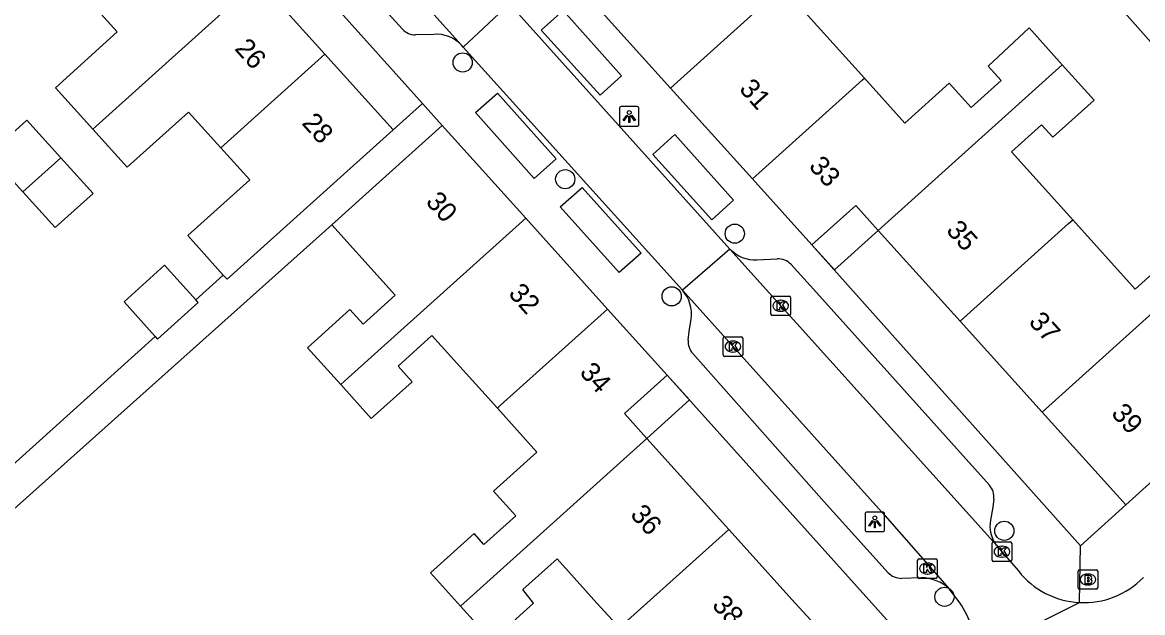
# Model space of a CAD drawing. Extents: x 158352 to 159489, y 383828 to 384597.
# Drawn here: x 159096.2 to 159153.3, y 384249.5 to 384279.6 of the extents above; entities that cross this region are included whole.
import ezdxf

# ---------------------------------------------------------------- set-up
doc = ezdxf.new("R2010")
doc.units = 0
for name, color, linetype in [('IMGEO_Boom', 7, 'Continuous'), ('IMGEO_Brandkraan', 7, 'Continuous'), ('IMGEO_Kolk', 7, 'Continuous'), ('IMGEO_Lichtpunt', 7, 'Continuous'), ('IMGEO_Pand', 7, 'Continuous'), ('IMGEO_Pand_nummerreeks', 7, 'Continuous'), ('IMGEO_Pand_overbouw', 7, 'Continuous'), ('IMGEO_Rijbaan_lokaal_open', 7, 'Continuous'), ('IMGEO_Voetpad_open', 7, 'Continuous')]:
    doc.layers.add(name, color=color, linetype=linetype)

msp = doc.modelspace()

# ---------------------------------------------------------------- linework, layer by layer
at = {"layer": 'IMGEO_Boom'}
for centre in [(159118.635, 384277.572), (159123.865, 384271.619), (159132.508, 384268.84), (159129.29, 384265.645), (159146.249, 384253.686), (159143.198, 384250.319)]:
    msp.add_circle(centre, 0.489, dxfattribs=at)
at = {"layer": 'IMGEO_Brandkraan'}
for p, q in [((159150.009, 384250.775), (159150.009, 384251.627)), ((159150.084, 384251.701), (159150.936, 384251.701)), ((159151.01, 384251.627), (159151.01, 384250.775)), ((159150.497, 384251.481), (159150.522, 384251.481)), ((159150.936, 384250.701), (159150.084, 384250.701)), ((159150.52, 384250.921), (159150.495, 384250.921))]:
    msp.add_line(p, q, dxfattribs=at)
for points in [[(159150.009, 384250.775), (159150.009, 384251.627)], [(159150.084, 384251.701), (159150.936, 384251.701)], [(159151.01, 384251.627), (159151.01, 384250.775)], [(159150.357, 384251.401), (159150.357, 384251.001), (159150.57, 384251.001)], [(159150.588, 384251.401), (159150.357, 384251.401)], [(159150.536, 384251.32), (159150.482, 384251.32), (159150.482, 384251.244)], [(159150.482, 384251.244), (159150.535, 384251.244)], [(159150.544, 384251.168), (159150.482, 384251.168), (159150.482, 384251.087)], [(159150.482, 384251.087), (159150.544, 384251.087)], [(159150.936, 384250.701), (159150.084, 384250.701)]]:
    msp.add_lwpolyline(points, dxfattribs=at)
for centre, radius, start, end in [((159150.086, 384251.625), 0.0765, 91.552, 178.448), ((159150.086, 384251.625), 0.0765, 91.552, 178.448), ((159150.934, 384251.625), 0.0765, 1.552, 88.448), ((159150.934, 384251.625), 0.0765, 1.552, 88.448), ((159150.537, 384251.282), 0.0379, 267.8285, 90.9355), ((159150.545, 384251.127), 0.0404, 269.8759, 90.5077), ((159150.576, 384251.252), 0.251, 268.6676, 293.5347), ((159150.592, 384251.256), 0.145, 59.4692, 91.5367), ((159150.617, 384251.303), 0.0922, 285.5137, 58.1501), ((159150.622, 384251.111), 0.105, 301.3115, 78.989), ((159150.086, 384250.777), 0.0765, 181.552, 268.448), ((159150.086, 384250.777), 0.0765, 181.552, 268.448), ((159150.934, 384250.777), 0.0765, 271.552, 358.448), ((159150.934, 384250.777), 0.0765, 271.552, 358.448)]:
    msp.add_arc(centre, radius, start, end, dxfattribs=at)
for centre, major_axis, ratio, start_param, end_param in [((159150.496, 384251.201), (-0.387, 0.002), 0.722429, 4.712389, 7.853982), ((159150.521, 384251.201), (-0.39, 0.002), 0.717154, 1.570796, 4.712389)]:
    msp.add_ellipse(centre, major_axis=major_axis, ratio=ratio, start_param=start_param, end_param=end_param, dxfattribs=at)
at = {"layer": 'IMGEO_Kolk'}
for p, q in [((159134.35, 384264.735), (159134.35, 384265.587)), ((159134.425, 384265.661), (159135.277, 384265.661)), ((159134.838, 384265.441), (159134.863, 384265.441)), ((159135.351, 384265.587), (159135.351, 384264.735)), ((159134.861, 384264.881), (159134.836, 384264.881)), ((159135.277, 384264.661), (159134.425, 384264.661)), ((159131.988, 384263.583), (159132.84, 384263.583)), ((159131.913, 384262.657), (159131.913, 384263.509)), ((159132.401, 384263.363), (159132.426, 384263.363)), ((159132.914, 384263.509), (159132.914, 384262.657)), ((159132.84, 384262.583), (159131.988, 384262.583)), ((159132.424, 384262.803), (159132.399, 384262.803)), ((159145.626, 384252.196), (159145.626, 384253.048)), ((159145.701, 384253.122), (159146.553, 384253.122)), ((159146.114, 384252.902), (159146.139, 384252.902)), ((159146.627, 384253.048), (159146.627, 384252.196)), ((159141.83, 384251.334), (159141.83, 384252.186)), ((159141.905, 384252.26), (159142.757, 384252.26)), ((159142.831, 384252.186), (159142.831, 384251.334)), ((159146.553, 384252.122), (159145.701, 384252.122)), ((159146.137, 384252.342), (159146.112, 384252.342)), ((159142.318, 384252.04), (159142.343, 384252.04)), ((159142.757, 384251.26), (159141.905, 384251.26)), ((159142.341, 384251.48), (159142.316, 384251.48))]:
    msp.add_line(p, q, dxfattribs=at)
for points in [[(159134.35, 384264.735), (159134.35, 384265.587)], [(159134.425, 384265.661), (159135.277, 384265.661)], [(159134.671, 384265.361), (159134.794, 384265.361), (159134.794, 384265.21), (159134.924, 384265.361), (159135.088, 384265.361), (159134.942, 384265.21), (159135.095, 384264.961), (159134.943, 384264.961), (159134.858, 384265.125), (159134.794, 384265.058), (159134.794, 384264.961), (159134.671, 384264.961), (159134.671, 384265.361)], [(159135.351, 384265.587), (159135.351, 384264.735)], [(159135.277, 384264.661), (159134.425, 384264.661)], [(159131.988, 384263.583), (159132.84, 384263.583)], [(159131.913, 384262.657), (159131.913, 384263.509)], [(159132.234, 384263.283), (159132.357, 384263.283), (159132.357, 384263.132), (159132.487, 384263.283), (159132.651, 384263.283), (159132.505, 384263.132), (159132.658, 384262.883), (159132.506, 384262.883), (159132.421, 384263.047), (159132.357, 384262.98), (159132.357, 384262.883), (159132.234, 384262.883), (159132.234, 384263.283)], [(159132.914, 384263.509), (159132.914, 384262.657)], [(159132.84, 384262.583), (159131.988, 384262.583)], [(159145.626, 384252.196), (159145.626, 384253.048)], [(159145.701, 384253.122), (159146.553, 384253.122)], [(159145.947, 384252.822), (159146.07, 384252.822), (159146.07, 384252.671), (159146.2, 384252.822), (159146.364, 384252.822), (159146.218, 384252.671), (159146.371, 384252.422), (159146.219, 384252.422), (159146.134, 384252.586), (159146.07, 384252.519), (159146.07, 384252.422), (159145.947, 384252.422), (159145.947, 384252.822)], [(159146.627, 384253.048), (159146.627, 384252.196)], [(159141.83, 384251.334), (159141.83, 384252.186)], [(159141.905, 384252.26), (159142.757, 384252.26)], [(159142.831, 384252.186), (159142.831, 384251.334)], [(159146.553, 384252.122), (159145.701, 384252.122)], [(159142.151, 384251.96), (159142.274, 384251.96), (159142.274, 384251.809), (159142.404, 384251.96), (159142.568, 384251.96), (159142.422, 384251.809), (159142.575, 384251.56), (159142.423, 384251.56), (159142.338, 384251.724), (159142.274, 384251.657), (159142.274, 384251.56), (159142.151, 384251.56), (159142.151, 384251.96)], [(159142.757, 384251.26), (159141.905, 384251.26)]]:
    msp.add_lwpolyline(points, dxfattribs=at)
for centre, start, end in [((159134.427, 384265.585), 91.552, 178.448), ((159134.427, 384265.585), 91.552, 178.448), ((159135.275, 384265.585), 1.552, 88.448), ((159135.275, 384265.585), 1.552, 88.448), ((159134.427, 384264.737), 181.552, 268.448), ((159134.427, 384264.737), 181.552, 268.448), ((159135.275, 384264.737), 271.552, 358.448), ((159135.275, 384264.737), 271.552, 358.448), ((159131.99, 384263.507), 91.552, 178.448), ((159131.99, 384263.507), 91.552, 178.448), ((159132.838, 384263.507), 1.552, 88.448), ((159132.838, 384263.507), 1.552, 88.448), ((159131.99, 384262.659), 181.552, 268.448), ((159131.99, 384262.659), 181.552, 268.448), ((159132.838, 384262.659), 271.552, 358.448), ((159132.838, 384262.659), 271.552, 358.448), ((159145.703, 384253.046), 91.552, 178.448), ((159145.703, 384253.046), 91.552, 178.448), ((159146.551, 384253.046), 1.552, 88.448), ((159146.551, 384253.046), 1.552, 88.448), ((159141.907, 384252.184), 91.552, 178.448), ((159141.907, 384252.184), 91.552, 178.448), ((159142.755, 384252.184), 1.552, 88.448), ((159142.755, 384252.184), 1.552, 88.448), ((159145.703, 384252.198), 181.552, 268.448), ((159145.703, 384252.198), 181.552, 268.448), ((159146.551, 384252.198), 271.552, 358.448), ((159146.551, 384252.198), 271.552, 358.448), ((159141.907, 384251.336), 181.552, 268.448), ((159141.907, 384251.336), 181.552, 268.448), ((159142.755, 384251.336), 271.552, 358.448), ((159142.755, 384251.336), 271.552, 358.448)]:
    msp.add_arc(centre, 0.0765, start, end, dxfattribs=at)
for centre, major_axis, ratio, start_param, end_param in [((159134.837, 384265.161), (-0.387, 0.002), 0.722429, 4.712389, 7.853982), ((159134.862, 384265.161), (-0.39, 0.002), 0.717154, 1.570796, 4.712389), ((159132.4, 384263.083), (-0.387, 0.002), 0.722429, 4.712389, 7.853982), ((159132.425, 384263.083), (-0.39, 0.002), 0.717154, 1.570796, 4.712389), ((159146.113, 384252.622), (-0.387, 0.002), 0.722429, 4.712389, 7.853982), ((159146.138, 384252.622), (-0.39, 0.002), 0.717154, 1.570796, 4.712389), ((159142.317, 384251.76), (-0.387, 0.002), 0.722429, 4.712389, 7.853982), ((159142.342, 384251.76), (-0.39, 0.002), 0.717154, 1.570796, 4.712389)]:
    msp.add_ellipse(centre, major_axis=major_axis, ratio=ratio, start_param=start_param, end_param=end_param, dxfattribs=at)
at = {"layer": 'IMGEO_Lichtpunt'}
for p, q in [((159126.628, 384275.224), (159126.628, 384274.417)), ((159126.628, 384275.224), (159126.628, 384274.417)), ((159127.53, 384275.319), (159126.722, 384275.319)), ((159127.53, 384275.319), (159126.722, 384275.319)), ((159127.624, 384274.417), (159127.624, 384275.224)), ((159127.624, 384274.417), (159127.624, 384275.224)), ((159126.722, 384274.323), (159127.53, 384274.323)), ((159126.722, 384274.323), (159127.53, 384274.323)), ((159139.148, 384254.543), (159139.148, 384253.736)), ((159139.148, 384254.543), (159139.148, 384253.736)), ((159140.05, 384254.638), (159139.242, 384254.638)), ((159140.05, 384254.638), (159139.242, 384254.638)), ((159140.144, 384253.736), (159140.144, 384254.543)), ((159140.144, 384253.736), (159140.144, 384254.543)), ((159139.242, 384253.642), (159140.05, 384253.642)), ((159139.242, 384253.642), (159140.05, 384253.642))]:
    msp.add_line(p, q, dxfattribs=at)
for points in [[(159127.002, 384274.888), (159127.041, 384274.86), (159126.853, 384274.598), (159126.815, 384274.625), (159127.002, 384274.888)], [(159127.104, 384274.84), (159127.151, 384274.84), (159127.151, 384274.518), (159127.104, 384274.518), (159127.104, 384274.84)], [(159127.214, 384274.86), (159127.252, 384274.887), (159127.439, 384274.625), (159127.4, 384274.597), (159127.214, 384274.86)], [(159139.522, 384254.207), (159139.561, 384254.179), (159139.373, 384253.917), (159139.335, 384253.944), (159139.522, 384254.207)], [(159139.624, 384254.159), (159139.671, 384254.159), (159139.671, 384253.837), (159139.624, 384253.837), (159139.624, 384254.159)], [(159139.734, 384254.179), (159139.772, 384254.206), (159139.959, 384253.944), (159139.92, 384253.916), (159139.734, 384254.179)]]:
    msp.add_lwpolyline(points, dxfattribs=at)
for centre in [(159127.127, 384275.022), (159139.647, 384254.341)]:
    msp.add_circle(centre, 0.0994, dxfattribs=at)
for centre, start, end in [((159126.722, 384275.224), 90, 180), ((159126.722, 384275.224), 90, 180), ((159127.53, 384275.224), 0, 90), ((159127.53, 384275.224), 0, 90), ((159126.722, 384274.417), 180, 270), ((159126.722, 384274.417), 180, 270), ((159127.53, 384274.417), 270, 0), ((159127.53, 384274.417), 270, 360), ((159139.242, 384254.543), 90, 180), ((159139.242, 384254.543), 90, 180), ((159140.05, 384254.543), 0, 90), ((159140.05, 384254.543), 0, 90), ((159139.242, 384253.736), 180, 270), ((159139.242, 384253.736), 180, 270), ((159140.05, 384253.736), 270, 0), ((159140.05, 384253.736), 270, 360)]:
    msp.add_arc(centre, 0.0946, start, end, dxfattribs=at)
at = {"layer": 'IMGEO_Pand'}
for points in [[(159138.574, 384284.695), (159138.401, 384284.539), (159129.225, 384276.27)], [(159139.115, 384276.777), (159135.932, 384280.31), (159137.486, 384281.71), (159138.089, 384281.041), (159140.174, 384282.92), (159140.114, 384282.987)], [(159099.773, 384274.176), (159099.926, 384274.314), (159108.208, 384281.777)], [(159108.208, 384281.777), (159111.608, 384278.002)], [(159099.529, 384280.796), (159101.03, 384279.13), (159097.881, 384276.275), (159099.773, 384274.176)], [(159129.225, 384276.27), (159124.964, 384281), (159125.067, 384281.093)], [(159139.115, 384276.777), (159141.184, 384274.48), (159143.445, 384276.516), (159144.565, 384275.274), (159146.092, 384276.649), (159145.426, 384277.387), (159147.509, 384279.338), (159149.199, 384277.46)], [(159111.608, 384278.002), (159106.303, 384273.222)], [(159115.089, 384274.139), (159111.608, 384278.002)], [(159139.821, 384269.009), (159149.025, 384277.303), (159149.199, 384277.46)], [(159149.199, 384277.46), (159150.827, 384275.652), (159148.727, 384273.76), (159148.152, 384274.399), (159146.612, 384273.012), (159149.739, 384269.542)], [(159133.404, 384271.632), (159139.019, 384276.691), (159139.115, 384276.777)], [(159133.404, 384271.632), (159129.225, 384276.27)], [(159099.773, 384274.176), (159101.525, 384272.231), (159104.665, 384275.039), (159106.303, 384273.222)], [(159098.147, 384272.712), (159096.409, 384274.629), (159094.483, 384272.882), (159096.215, 384270.972)], [(159115.089, 384274.139), (159111.375, 384270.792), (159106.628, 384266.515), (159106.434, 384266.73)], [(159111.963, 384269.291), (159113.875, 384271.014), (159117.589, 384274.361)], [(159117.589, 384274.361), (159121.848, 384269.635)], [(159096.215, 384270.972), (159097.866, 384269.15), (159099.792, 384270.897), (159098.147, 384272.712)], [(159096.215, 384270.972), (159098.147, 384272.712)], [(159106.303, 384273.222), (159107.778, 384271.585), (159104.621, 384268.741), (159106.434, 384266.73)], [(159136.439, 384268.264), (159133.404, 384271.632)], [(159136.439, 384268.264), (159138.676, 384270.28), (159139.821, 384269.009)], [(159111.963, 384269.291), (159115.197, 384265.702), (159113.555, 384264.222), (159112.882, 384264.969), (159110.723, 384263.023), (159112.419, 384261.141)], [(159121.848, 384269.635), (159112.799, 384261.483), (159112.419, 384261.141)], [(159121.848, 384269.635), (159126.026, 384264.998)], [(159144, 384264.37), (159149.527, 384269.351), (159149.739, 384269.542)], [(159149.739, 384269.542), (159152.922, 384266.009), (159154.432, 384267.37), (159153.906, 384267.954), (159155.907, 384269.757), (159157.429, 384268.067)], [(159139.821, 384269.009), (159144, 384264.37)], [(159148.18, 384259.732), (159157.429, 384268.067)], [(159105.031, 384265.466), (159103.442, 384267.23), (159101.371, 384265.363), (159102.964, 384263.596)], [(159102.964, 384263.596), (159103.08, 384263.467), (159105.151, 384265.333), (159105.031, 384265.466)], [(159120.405, 384259.934), (159120.573, 384260.086), (159126.026, 384264.998)], [(159126.026, 384264.998), (159129.062, 384261.628)], [(159144, 384264.37), (159148.18, 384259.732)], [(159112.419, 384261.141), (159113.976, 384259.412), (159116.062, 384261.29), (159115.344, 384262.088), (159117.067, 384263.64), (159120.405, 384259.934)], [(159128.023, 384258.396), (159126.881, 384259.664), (159129.062, 384261.628)], [(159120.405, 384259.934), (159122.422, 384257.695), (159120.206, 384255.699), (159121.34, 384254.441), (159119.722, 384252.984), (159119.219, 384253.541), (159116.998, 384251.541), (159118.527, 384249.843)], [(159148.18, 384259.732), (159152.439, 384255.004)], [(159157.957, 384259.976), (159152.439, 384255.004)], [(159118.527, 384249.843), (159118.702, 384250), (159119.02, 384250.286), (159128.023, 384258.396)], [(159132.201, 384253.758), (159128.023, 384258.396)], [(159132.201, 384253.758), (159128.028, 384250), (159126.732, 384248.833), (159126.623, 384248.735)], [(159136.379, 384249.121), (159135.587, 384250), (159132.201, 384253.758)], [(159118.527, 384249.843), (159120.123, 384248.071), (159122.24, 384250), (159121.71, 384250.696), (159123.446, 384252.261), (159125.483, 384250), (159126.623, 384248.735)]]:
    msp.add_lwpolyline(points, dxfattribs=at)
at = {"layer": 'IMGEO_Pand_overbouw'}
for points in [[(159139.821, 384269.009), (159138.676, 384270.28), (159136.439, 384268.264), (159137.584, 384266.993)], [(159128.023, 384258.396), (159130.204, 384260.361), (159129.062, 384261.628), (159126.881, 384259.664)]]:
    msp.add_lwpolyline(points, close=True, dxfattribs=at)
at = {"layer": 'IMGEO_Rijbaan_lokaal_open'}
for points in [[(159118.576, 384278.458), (159093.18, 384306.611)], [(159118.669, 384278.355), (159121.029, 384280.57)], [(159121.029, 384280.57), (159132.263, 384268.055)], [(159118.669, 384278.355), (159118.576, 384278.458)], [(159129.844, 384265.951), (159118.669, 384278.355)], [(159132.263, 384268.055), (159129.844, 384265.951)], [(159145.843, 384252.946), (159132.263, 384268.055)], [(159129.844, 384265.951), (159140.151, 384254.465), (159143.441, 384250.733)], [(159145.843, 384252.946), (159146.028, 384252.736), (159146.968, 384251.639)], [(159144.003, 384250), (159143.441, 384250.733)], [(159144.924, 384247.442), (159150.079, 384250.026)]]:
    msp.add_lwpolyline(points, dxfattribs=at)
for centre, radius, start, end in [((159150.3, 384254.259), 4.239, 218.1799, 267.0082), ((159150.301, 384254.266), 4.245, 266.9999, 315.7467), ((159138.443, 384246.553), 6.541, 7.8069, 31.7956)]:
    msp.add_arc(centre, radius, start, end, dxfattribs=at)
at = {"layer": 'IMGEO_Voetpad_open'}
for points in [[(159089.061, 384306.144), (159116.584, 384275.481)], [(159132.249, 384287.558), (159149.628, 384303.199), (159157.36, 384296.152), (159162.054, 384291.576), (159154.04, 384282.284), (159152.116, 384280.413), (159156.255, 384275.749), (159156.404, 384275.881), (159164.986, 384266.22)], [(159102.964, 384263.596), (159095.156, 384256.564), (159078.447, 384275.477), (159077.998, 384275.654), (159067.835, 384287.104), (159075.692, 384294.024)], [(159115.576, 384279.264), (159108.832, 384286.671)], [(159123.762, 384280.22), (159126.738, 384276.884), (159125.643, 384275.902), (159122.644, 384279.22), (159123.762, 384280.22)], [(159117.169, 384279.005), (159116.224, 384278.986)], [(159120.409, 384276.009), (159123.403, 384272.657), (159122.282, 384271.662), (159119.287, 384275.027), (159120.409, 384276.009)], [(159116.584, 384275.481), (159115.089, 384274.139)], [(159117.589, 384274.361), (159116.584, 384275.481)], [(159129.444, 384273.893), (159132.446, 384270.557), (159131.337, 384269.554), (159128.337, 384272.886), (159129.444, 384273.893)], [(159124.721, 384271.194), (159127.73, 384267.845), (159126.612, 384266.86), (159123.601, 384270.204), (159124.721, 384271.194)], [(159079.037, 384239.888), (159094.142, 384253.358), (159111.963, 384269.291)], [(159150.127, 384252.915), (159136.439, 384268.264)], [(159133.636, 384267.508), (159134.662, 384267.56)], [(159135.378, 384267.263), (159136.668, 384265.835), (159145.488, 384256.005)], [(159106.434, 384266.73), (159105.031, 384265.466)], [(159130.136, 384263.412), (159130.178, 384263.845), (159130.278, 384264.48)], [(159140.325, 384251.545), (159137.07, 384255.171), (159130.362, 384262.723)], [(159129.062, 384261.628), (159139.492, 384250), (159142.814, 384246.297)], [(159145.71, 384255.31), (159145.664, 384254.897), (159145.546, 384254.227)], [(159152.439, 384255.004), (159150.127, 384252.915)], [(159150.079, 384250.026), (159150.127, 384252.915)], [(159142.01, 384251.292), (159141.012, 384251.256)]]:
    msp.add_lwpolyline(points, dxfattribs=at)
for centre, radius, start, end in [((159116.207, 384279.84), 0.854, 222.4012, 271.159), ((159117.312, 384277.291), 1.72, 42.7254, 94.7854), ((159133.552, 384269.293), 1.787, 223.8475, 272.708), ((159134.706, 384266.654), 0.907, 42.1678, 92.7744), ((159128.484, 384264.75), 1.814, 351.4299, 41.4461), ((159131.038, 384263.326), 0.906, 174.5615, 221.7587), ((159144.82, 384255.409), 0.896, 353.6842, 41.7453), ((159147.165, 384253.928), 1.647, 169.5231, 216.5837), ((159141.048, 384252.304), 1.048, 226.3623, 268.0077), ((159141.978, 384249.099), 2.193, 48.1569, 89.1683)]:
    msp.add_arc(centre, radius, start, end, dxfattribs=at)

# ---------------------------------------------------------------- texts
at = {"layer": 'IMGEO_Pand_nummerreeks'}
for s, rotation, p in [('26', 312.0148, (159106.968, 384278.252)), ('31', 312.0205, (159132.689, 384276.19)), ('28', 312.0148, (159110.39, 384274.453)), ('33', 312.0185, (159136.24, 384272.248)), ('30', 312.0205, (159116.71, 384270.436)), ('35', 312.0166, (159143.243, 384268.975)), ('32', 312.0205, (159120.924, 384265.759)), ('37', 312.0166, (159147.449, 384264.307)), ('34', 312.0205, (159124.553, 384261.731)), ('39', 312.0166, (159151.655, 384259.638)), ('36', 312.0148, (159127.135, 384254.481)), ('38', 312.0125, (159131.302, 384249.857))]:
    msp.add_text(s, height=1, rotation=rotation, dxfattribs=at).set_placement(p)

doc.saveas('drawing.dxf')
